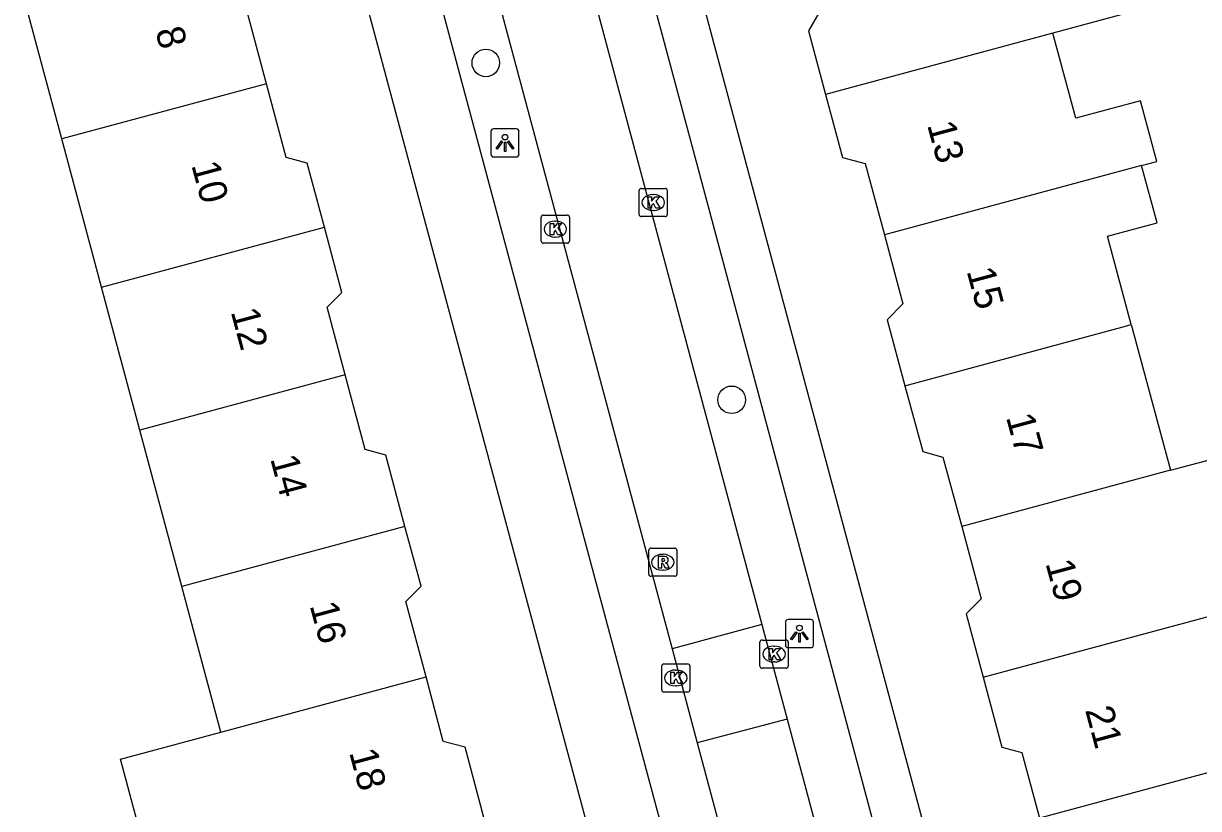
# Model space of a CAD drawing. Extents: x 162542 to 163144, y 380786 to 381511.
# Drawn here: x 162668.46 to 162710.18, y 380957.74 to 380985.59 of the extents above; entities that cross this region are included whole.
import ezdxf

# ---------------------------------------------------------------- set-up
doc = ezdxf.new("R2010")
doc.units = 0
for name, color, linetype in [('IMGEO_Boom', 7, 'Continuous'), ('IMGEO_Kolk', 7, 'Continuous'), ('IMGEO_Lichtpunt', 7, 'Continuous'), ('IMGEO_Pand', 7, 'Continuous'), ('IMGEO_Pand_nummerreeks', 7, 'Continuous'), ('IMGEO_Rijbaan_lokaal_open', 7, 'Continuous'), ('IMGEO_Rioolput', 7, 'Continuous'), ('IMGEO_Voetpad_open', 7, 'Continuous')]:
    doc.layers.add(name, color=color, linetype=linetype)

msp = doc.modelspace()

# ---------------------------------------------------------------- linework, layer by layer
at = {"layer": 'IMGEO_Boom'}
for centre in [(162684.875, 380984.194), (162693.604, 380972.24)]:
    msp.add_circle(centre, 0.489, dxfattribs=at)
at = {"layer": 'IMGEO_Kolk'}
for p, q in [((162690.318, 380978.815), (162690.318, 380979.667)), ((162690.393, 380979.741), (162691.245, 380979.741)), ((162690.806, 380979.521), (162690.831, 380979.521)), ((162691.319, 380979.667), (162691.319, 380978.815)), ((162690.829, 380978.961), (162690.804, 380978.961)), ((162686.842, 380977.871), (162686.842, 380978.723)), ((162686.917, 380978.797), (162687.769, 380978.797)), ((162687.33, 380978.577), (162687.355, 380978.577)), ((162687.843, 380978.723), (162687.843, 380977.871)), ((162691.245, 380978.741), (162690.393, 380978.741)), ((162687.769, 380977.797), (162686.917, 380977.797)), ((162687.353, 380978.017), (162687.328, 380978.017)), ((162694.609, 380962.789), (162694.609, 380963.641)), ((162694.684, 380963.715), (162695.536, 380963.715)), ((162695.61, 380963.641), (162695.61, 380962.789)), ((162695.097, 380963.495), (162695.122, 380963.495)), ((162691.121, 380961.943), (162691.121, 380962.795)), ((162691.196, 380962.869), (162692.048, 380962.869)), ((162692.122, 380962.795), (162692.122, 380961.943)), ((162695.536, 380962.715), (162694.684, 380962.715)), ((162695.12, 380962.935), (162695.095, 380962.935)), ((162691.609, 380962.649), (162691.634, 380962.649)), ((162692.048, 380961.869), (162691.196, 380961.869)), ((162691.632, 380962.089), (162691.607, 380962.089))]:
    msp.add_line(p, q, dxfattribs=at)
for points in [[(162690.318, 380978.815), (162690.318, 380979.667)], [(162690.393, 380979.741), (162691.245, 380979.741)], [(162690.639, 380979.441), (162690.762, 380979.441), (162690.762, 380979.29), (162690.892, 380979.441), (162691.056, 380979.441), (162690.91, 380979.29), (162691.063, 380979.041), (162690.911, 380979.041), (162690.826, 380979.205), (162690.762, 380979.138), (162690.762, 380979.041), (162690.639, 380979.041), (162690.639, 380979.441)], [(162691.319, 380979.667), (162691.319, 380978.815)], [(162686.842, 380977.871), (162686.842, 380978.723)], [(162686.917, 380978.797), (162687.769, 380978.797)], [(162687.843, 380978.723), (162687.843, 380977.871)], [(162691.245, 380978.741), (162690.393, 380978.741)], [(162687.163, 380978.497), (162687.286, 380978.497), (162687.286, 380978.346), (162687.416, 380978.497), (162687.58, 380978.497), (162687.434, 380978.346), (162687.587, 380978.097), (162687.435, 380978.097), (162687.35, 380978.261), (162687.286, 380978.194), (162687.286, 380978.097), (162687.163, 380978.097), (162687.163, 380978.497)], [(162687.769, 380977.797), (162686.917, 380977.797)], [(162694.609, 380962.789), (162694.609, 380963.641)], [(162694.684, 380963.715), (162695.536, 380963.715)], [(162695.61, 380963.641), (162695.61, 380962.789)], [(162694.93, 380963.415), (162695.053, 380963.415), (162695.053, 380963.264), (162695.183, 380963.415), (162695.347, 380963.415), (162695.201, 380963.264), (162695.354, 380963.015), (162695.202, 380963.015), (162695.117, 380963.179), (162695.053, 380963.112), (162695.053, 380963.015), (162694.93, 380963.015), (162694.93, 380963.415)], [(162691.121, 380961.943), (162691.121, 380962.795)], [(162691.196, 380962.869), (162692.048, 380962.869)], [(162692.122, 380962.795), (162692.122, 380961.943)], [(162695.536, 380962.715), (162694.684, 380962.715)], [(162691.442, 380962.569), (162691.565, 380962.569), (162691.565, 380962.418), (162691.695, 380962.569), (162691.859, 380962.569), (162691.713, 380962.418), (162691.866, 380962.169), (162691.714, 380962.169), (162691.629, 380962.333), (162691.565, 380962.266), (162691.565, 380962.169), (162691.442, 380962.169), (162691.442, 380962.569)], [(162692.048, 380961.869), (162691.196, 380961.869)]]:
    msp.add_lwpolyline(points, dxfattribs=at)
for centre, start, end in [((162690.395, 380979.665), 91.552, 178.448), ((162690.395, 380979.665), 91.552, 178.448), ((162691.243, 380979.665), 1.552, 88.448), ((162691.243, 380979.665), 1.552, 88.448), ((162686.919, 380978.721), 91.552, 178.448), ((162686.919, 380978.721), 91.552, 178.448), ((162687.767, 380978.721), 1.552, 88.448), ((162687.767, 380978.721), 1.552, 88.448), ((162690.395, 380978.817), 181.552, 268.448), ((162690.395, 380978.817), 181.552, 268.448), ((162691.243, 380978.817), 271.552, 358.448), ((162691.243, 380978.817), 271.552, 358.448), ((162686.919, 380977.873), 181.552, 268.448), ((162686.919, 380977.873), 181.552, 268.448), ((162687.767, 380977.873), 271.552, 358.448), ((162687.767, 380977.873), 271.552, 358.448), ((162694.686, 380963.639), 91.552, 178.448), ((162694.686, 380963.639), 91.552, 178.448), ((162695.534, 380963.639), 1.552, 88.448), ((162695.534, 380963.639), 1.552, 88.448), ((162691.198, 380962.793), 91.552, 178.448), ((162691.198, 380962.793), 91.552, 178.448), ((162692.046, 380962.793), 1.552, 88.448), ((162692.046, 380962.793), 1.552, 88.448), ((162694.686, 380962.791), 181.552, 268.448), ((162694.686, 380962.791), 181.552, 268.448), ((162695.534, 380962.791), 271.552, 358.448), ((162695.534, 380962.791), 271.552, 358.448), ((162691.198, 380961.945), 181.552, 268.448), ((162691.198, 380961.945), 181.552, 268.448), ((162692.046, 380961.945), 271.552, 358.448), ((162692.046, 380961.945), 271.552, 358.448)]:
    msp.add_arc(centre, 0.0765, start, end, dxfattribs=at)
for centre, major_axis, ratio, start_param, end_param in [((162690.805, 380979.241), (-0.387, 0.002), 0.722429, 4.712389, 7.853982), ((162690.83, 380979.241), (-0.39, 0.002), 0.717154, 1.570796, 4.712389), ((162687.329, 380978.297), (-0.387, 0.002), 0.722429, 4.712389, 7.853982), ((162687.354, 380978.297), (-0.39, 0.002), 0.717154, 1.570796, 4.712389), ((162695.096, 380963.215), (-0.387, 0.002), 0.722429, 4.712389, 7.853982), ((162695.121, 380963.215), (-0.39, 0.002), 0.717154, 1.570796, 4.712389), ((162691.608, 380962.369), (-0.387, 0.002), 0.722429, 4.712389, 7.853982), ((162691.633, 380962.369), (-0.39, 0.002), 0.717154, 1.570796, 4.712389)]:
    msp.add_ellipse(centre, major_axis=major_axis, ratio=ratio, start_param=start_param, end_param=end_param, dxfattribs=at)
at = {"layer": 'IMGEO_Lichtpunt'}
for p, q in [((162685.058, 380981.762), (162685.058, 380980.955)), ((162685.058, 380981.762), (162685.058, 380980.955)), ((162685.96, 380981.857), (162685.152, 380981.857)), ((162685.96, 380981.857), (162685.152, 380981.857)), ((162686.054, 380980.955), (162686.054, 380981.762)), ((162686.054, 380980.955), (162686.054, 380981.762)), ((162685.152, 380980.861), (162685.96, 380980.861)), ((162685.152, 380980.861), (162685.96, 380980.861)), ((162695.511, 380964.346), (162695.511, 380963.539)), ((162695.511, 380964.346), (162695.511, 380963.539)), ((162696.413, 380964.441), (162695.605, 380964.441)), ((162696.413, 380964.441), (162695.605, 380964.441)), ((162696.507, 380963.539), (162696.507, 380964.346)), ((162696.507, 380963.539), (162696.507, 380964.346)), ((162695.605, 380963.445), (162696.413, 380963.445)), ((162695.605, 380963.445), (162696.413, 380963.445))]:
    msp.add_line(p, q, dxfattribs=at)
for points in [[(162685.432, 380981.426), (162685.471, 380981.398), (162685.283, 380981.136), (162685.245, 380981.163), (162685.432, 380981.426)], [(162685.534, 380981.378), (162685.581, 380981.378), (162685.581, 380981.056), (162685.534, 380981.056), (162685.534, 380981.378)], [(162685.644, 380981.398), (162685.682, 380981.425), (162685.869, 380981.163), (162685.83, 380981.135), (162685.644, 380981.398)], [(162695.885, 380964.01), (162695.924, 380963.982), (162695.736, 380963.72), (162695.698, 380963.747), (162695.885, 380964.01)], [(162695.987, 380963.962), (162696.034, 380963.962), (162696.034, 380963.64), (162695.987, 380963.64), (162695.987, 380963.962)], [(162696.097, 380963.982), (162696.135, 380964.009), (162696.322, 380963.747), (162696.283, 380963.719), (162696.097, 380963.982)]]:
    msp.add_lwpolyline(points, dxfattribs=at)
for centre in [(162685.557, 380981.56), (162696.01, 380964.144)]:
    msp.add_circle(centre, 0.0994, dxfattribs=at)
for centre, start, end in [((162685.152, 380981.762), 90, 180), ((162685.152, 380981.762), 90, 180), ((162685.96, 380981.762), 0, 90), ((162685.96, 380981.762), 0, 90), ((162685.152, 380980.955), 180, 270), ((162685.152, 380980.955), 180, 270), ((162685.96, 380980.955), 270, 0), ((162685.96, 380980.955), 270, 360), ((162695.605, 380964.346), 90, 180), ((162695.605, 380964.346), 90, 180), ((162696.413, 380964.346), 0, 90), ((162696.413, 380964.346), 0, 90), ((162695.605, 380963.539), 180, 270), ((162695.605, 380963.539), 180, 270), ((162696.413, 380963.539), 270, 0), ((162696.413, 380963.539), 270, 360)]:
    msp.add_arc(centre, 0.0946, start, end, dxfattribs=at)
at = {"layer": 'IMGEO_Pand'}
for points in [[(162706.019, 380991.073), (162707.416, 380985.901), (162705.004, 380985.252)], [(162677.085, 380983.453), (162676.422, 380985.926), (162676.956, 380986.46), (162676.357, 380988.694)], [(162696.214, 380988.425), (162696.818, 380986.179), (162696.332, 380985.335), (162696.94, 380983.074)], [(162669.823, 380981.502), (162668.463, 380986.573)], [(162705.004, 380985.252), (162696.94, 380983.074)], [(162708.159, 380980.556), (162708.703, 380980.702), (162708.122, 380982.854), (162705.817, 380982.231), (162705.004, 380985.252)], [(162677.085, 380983.453), (162669.823, 380981.502)], [(162679.145, 380978.363), (162678.536, 380980.635), (162677.787, 380980.835), (162677.085, 380983.453)], [(162696.94, 380983.074), (162697.542, 380980.839), (162698.345, 380980.625), (162699.027, 380978.091)], [(162671.235, 380976.237), (162669.823, 380981.502)], [(162708.159, 380980.556), (162699.027, 380978.091)], [(162707.788, 380974.908), (162706.943, 380978.048), (162708.706, 380978.522), (162708.159, 380980.556)], [(162671.235, 380976.237), (162679.145, 380978.363)], [(162679.887, 380973.127), (162679.244, 380975.523), (162679.767, 380976.046), (162679.145, 380978.363)], [(162699.027, 380978.091), (162699.686, 380975.641), (162699.126, 380975.079), (162699.755, 380972.741)], [(162672.594, 380971.167), (162671.235, 380976.237)], [(162699.755, 380972.741), (162707.585, 380974.855), (162707.788, 380974.908)], [(162707.788, 380974.908), (162709.18, 380969.739)], [(162679.887, 380973.127), (162672.594, 380971.167)], [(162682.006, 380967.743), (162681.326, 380970.279), (162680.598, 380970.474), (162679.887, 380973.127)], [(162699.755, 380972.741), (162700.385, 380970.401), (162701.106, 380970.208), (162701.771, 380967.738)], [(162674.083, 380965.614), (162672.594, 380971.167)], [(162709.18, 380969.739), (162711.326, 380970.316), (162712.718, 380965.145)], [(162709.18, 380969.739), (162701.771, 380967.738)], [(162682.006, 380967.743), (162674.083, 380965.614)], [(162682.753, 380962.404), (162682.035, 380965.083), (162682.575, 380965.623), (162682.006, 380967.743)], [(162701.771, 380967.738), (162702.46, 380965.179), (162701.927, 380964.644), (162702.532, 380962.397)], [(162675.469, 380960.447), (162674.083, 380965.614)], [(162702.532, 380962.397), (162712.718, 380965.145)], [(162675.469, 380960.447), (162682.753, 380962.404)], [(162684.81, 380957.417), (162684.141, 380959.91), (162683.366, 380960.117), (162682.753, 380962.404)], [(162702.532, 380962.397), (162703.2, 380959.912), (162703.91, 380959.722), (162704.538, 380957.391)], [(162676.855, 380955.28), (162673.288, 380954.323), (162671.902, 380959.49), (162675.469, 380960.447)], [(162716.039, 380960.493), (162704.538, 380957.391)]]:
    msp.add_lwpolyline(points, dxfattribs=at)
at = {"layer": 'IMGEO_Rijbaan_lokaal_open'}
for points in [[(162680.356, 381017.674), (162690.365, 380980.343), (162694.675, 380964.261)], [(162677.185, 381016.781), (162691.493, 380963.402)], [(162694.675, 380964.261), (162691.493, 380963.402)], [(162694.675, 380964.261), (162695.575, 380960.905)], [(162691.493, 380963.402), (162692.381, 380960.061)], [(162695.575, 380960.905), (162692.381, 380960.061)], [(162695.575, 380960.905), (162701.136, 380940.155), (162709.913, 380907.542)], [(162692.381, 380960.061), (162698.683, 380936.532), (162706.644, 380906.737)]]:
    msp.add_lwpolyline(points, dxfattribs=at)
at = {"layer": 'IMGEO_Rioolput'}
for p, q in [((162690.659, 380966.05), (162690.659, 380966.902)), ((162690.734, 380966.976), (162691.586, 380966.976)), ((162691.66, 380966.902), (162691.66, 380966.05)), ((162691.147, 380966.756), (162691.172, 380966.756)), ((162691.17, 380966.196), (162691.145, 380966.196)), ((162691.586, 380965.976), (162690.734, 380965.976))]:
    msp.add_line(p, q, dxfattribs=at)
for points in [[(162690.659, 380966.05), (162690.659, 380966.902)], [(162690.734, 380966.976), (162691.586, 380966.976)], [(162691.66, 380966.902), (162691.66, 380966.05)], [(162691.248, 380966.674), (162690.996, 380966.676), (162690.996, 380966.276)], [(162690.996, 380966.276), (162691.12, 380966.276), (162691.12, 380966.438), (162691.131, 380966.438)], [(162691.174, 380966.595), (162691.12, 380966.595), (162691.12, 380966.514)], [(162691.12, 380966.514), (162691.172, 380966.514)], [(162691.178, 380966.409), (162691.249, 380966.276), (162691.389, 380966.276), (162691.324, 380966.402)], [(162691.586, 380965.976), (162690.734, 380965.976)]]:
    msp.add_lwpolyline(points, dxfattribs=at)
for centre, radius, start, end in [((162690.736, 380966.9), 0.0765, 91.552, 178.448), ((162690.736, 380966.9), 0.0765, 91.552, 178.448), ((162691.584, 380966.9), 0.0765, 1.552, 88.448), ((162691.584, 380966.9), 0.0765, 1.552, 88.448), ((162691.13, 380966.385), 0.0533, 26.0293, 88.6989), ((162691.156, 380966.703), 0.19, 274.7715, 282.9687), ((162691.18, 380966.499), 0.0964, 77.0061, 93.1865), ((162691.194, 380966.556), 0.0378, 276.6634, 79.6772), ((162691.247, 380966.564), 0.109, 350.3612, 89.416), ((162691.245, 380966.564), 0.112, 277.5842, 350.9817), ((162691.229, 380966.349), 0.108, 29.5134, 73.7905), ((162690.736, 380966.052), 0.0765, 181.552, 268.448), ((162690.736, 380966.052), 0.0765, 181.552, 268.448), ((162691.584, 380966.052), 0.0765, 271.552, 358.448), ((162691.584, 380966.052), 0.0765, 271.552, 358.448)]:
    msp.add_arc(centre, radius, start, end, dxfattribs=at)
for centre, major_axis, ratio, start_param, end_param in [((162691.146, 380966.476), (-0.387, 0.002), 0.722429, 4.712389, 7.853982), ((162691.171, 380966.476), (-0.39, 0.002), 0.717154, 1.570796, 4.712389)]:
    msp.add_ellipse(centre, major_axis=major_axis, ratio=ratio, start_param=start_param, end_param=end_param, dxfattribs=at)
at = {"layer": 'IMGEO_Voetpad_open'}
for points in [[(162710.745, 380904.452), (162712.676, 380904.954), (162703.077, 380940.669), (162692.302, 380980.894), (162682.481, 381017.441)], [(162675.433, 381015.533), (162689.141, 380964.447), (162696.752, 380936.051), (162705.116, 380904.731), (162707.037, 380905.267)], [(162706.249, 380935.475), (162689.525, 380997.741)], [(162678.39, 380994.661), (162695.145, 380932.305)]]:
    msp.add_lwpolyline(points, dxfattribs=at)

# ---------------------------------------------------------------- texts
at = {"layer": 'IMGEO_Pand_nummerreeks'}
for s, rotation, p in [('8', 285.0424, (162673.135, 380985.338)), ('13', 285.1144, (162700.538, 380981.999)), ('10', 285.0424, (162674.416, 380980.573)), ('15', 285.1144, (162701.939, 380976.813)), ('12', 285.0424, (162675.815, 380975.368)), ('17', 285.1121, (162703.339, 380971.627)), ('14', 285.0424, (162677.216, 380970.154)), ('19', 285.1121, (162704.739, 380966.441)), ('16', 285.0424, (162678.617, 380964.943)), ('21', 285.1121, (162706.146, 380961.234)), ('18', 285.0424, (162680.018, 380959.729))]:
    msp.add_text(s, height=1, rotation=rotation, dxfattribs=at).set_placement(p)

doc.saveas('drawing.dxf')
